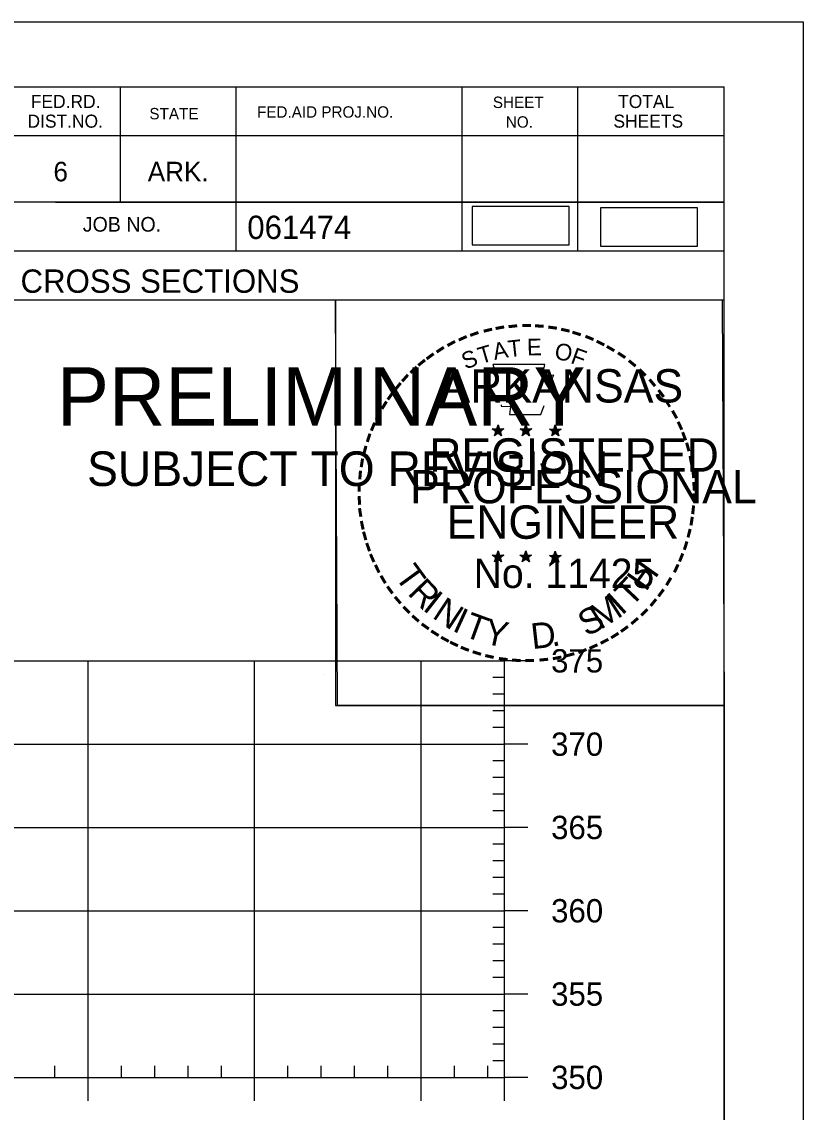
# Model space of a CAD drawing. Extents: x 1359801 to 1362404, y 372415 to 374228.
# Drawn here: x 1360703.5 to 1360750.5, y 373522.5 to 373588 of the extents above; entities that cross this region are included whole.
import ezdxf

# ---------------------------------------------------------------- set-up
doc = ezdxf.new("R2010")
doc.units = 0
for name, color, linetype in [('S_MAILBOX', 7, 'Continuous'), ('S_PRIMARY_CTL', 7, 'Continuous'), ('S_PRIMARY_CTL_ANNOT', 7, 'Continuous'), ('S_SHOULDER', 7, 'Continuous'), ('S_TELEPHONE_UTILITIES', 7, 'Continuous'), ('S_UNDERGROUND_CABLE', 7, 'Continuous'), ('S_UTL_PT_SYM', 7, 'Continuous'), ('S_WATER_UTILITIES', 7, 'Continuous')]:
    doc.layers.add(name, color=color, linetype=linetype)

msp = doc.modelspace()

# ---------------------------------------------------------------- linework, layer by layer
at = {"layer": 'S_MAILBOX'}
for p, q in [((1360442.53, 373549.598), (1360732.53, 373549.598)), ((1360707.53, 373524.598), (1360707.53, 373549.598)), ((1360717.53, 373524.598), (1360717.53, 373549.598)), ((1360727.53, 373524.598), (1360727.53, 373549.598)), ((1360732.53, 373524.598), (1360732.53, 373549.598)), ((1360442.53, 373544.598), (1360732.53, 373544.598)), ((1360442.53, 373539.598), (1360732.53, 373539.598)), ((1360442.53, 373534.598), (1360732.53, 373534.598)), ((1360442.53, 373529.598), (1360732.53, 373529.598)), ((1360442.53, 373524.598), (1360732.53, 373524.598))]:
    msp.add_line(p, q, dxfattribs=at)
at = {"layer": 'S_SHOULDER'}
for p, q in [((1360417.129, 373587.952), (1360750.463, 373587.952)), ((1360721.745, 373548.802), (1360721.745, 373548.802))]:
    msp.add_line(p, q, dxfattribs=at)
for points in [[(1360417.123, 373587.952), (1360750.463, 373587.952), (1360750.463, 373374.615), (1360417.123, 373374.615)], [(1360663.45, 373584.058), (1360663.45, 373574.178), (1360699.182, 373574.178), (1360699.182, 373571.258), (1360722.382, 373571.258), (1360722.382, 373546.925), (1360745.71, 373546.925), (1360745.71, 373378.598), (1360429.53, 373378.598), (1360429.53, 373584.058)], [(1360722.382, 373571.258), (1360745.59, 373571.258), (1360745.71, 373546.925), (1360722.502, 373546.925)]]:
    msp.add_lwpolyline(points, close=True, dxfattribs=at)
at = {"layer": 'S_TELEPHONE_UTILITIES'}
for p, q in [((1360731.795, 373563.513), (1360732.144, 373563.402)), ((1360731.795, 373563.513), (1360732.048, 373563.468)), ((1360731.795, 373563.513), (1360732.032, 373563.391)), ((1360732.144, 373563.767), (1360732.103, 373563.515)), ((1360732.144, 373563.402), (1360732.144, 373563.767)), ((1360732.144, 373563.767), (1360732.193, 373563.517)), ((1360732.491, 373563.513), (1360732.144, 373563.402)), ((1360732.491, 373563.513), (1360732.205, 373563.464)), ((1360732.491, 373563.513), (1360732.287, 373563.411)), ((1360733.465, 373563.513), (1360733.814, 373563.402)), ((1360733.465, 373563.513), (1360733.718, 373563.468)), ((1360733.465, 373563.513), (1360733.702, 373563.391)), ((1360733.814, 373563.767), (1360733.773, 373563.515)), ((1360733.814, 373563.402), (1360733.814, 373563.767)), ((1360733.814, 373563.767), (1360733.863, 373563.517)), ((1360734.161, 373563.513), (1360733.814, 373563.402)), ((1360734.161, 373563.513), (1360733.875, 373563.464)), ((1360734.161, 373563.513), (1360733.957, 373563.411)), ((1360735.229, 373563.501), (1360735.578, 373563.39)), ((1360735.229, 373563.501), (1360735.482, 373563.456)), ((1360735.229, 373563.501), (1360735.466, 373563.379)), ((1360735.578, 373563.755), (1360735.537, 373563.503)), ((1360735.578, 373563.39), (1360735.578, 373563.755)), ((1360735.578, 373563.755), (1360735.627, 373563.505)), ((1360735.925, 373563.501), (1360735.578, 373563.39)), ((1360735.925, 373563.501), (1360735.639, 373563.452)), ((1360735.925, 373563.501), (1360735.721, 373563.399)), ((1360731.928, 373563.105), (1360732.144, 373563.402)), ((1360731.928, 373563.105), (1360732.054, 373563.349)), ((1360731.928, 373563.105), (1360732.142, 373563.322)), ((1360732.357, 373563.105), (1360732.142, 373563.319)), ((1360732.357, 373563.105), (1360732.144, 373563.402)), ((1360732.357, 373563.105), (1360732.22, 373563.396)), ((1360733.598, 373563.105), (1360733.814, 373563.402)), ((1360733.598, 373563.105), (1360733.724, 373563.349)), ((1360733.598, 373563.105), (1360733.812, 373563.322)), ((1360734.027, 373563.105), (1360733.812, 373563.319)), ((1360734.027, 373563.105), (1360733.814, 373563.402)), ((1360734.027, 373563.105), (1360733.89, 373563.396)), ((1360735.362, 373563.093), (1360735.578, 373563.39)), ((1360735.362, 373563.093), (1360735.488, 373563.337)), ((1360735.362, 373563.093), (1360735.576, 373563.31)), ((1360735.791, 373563.093), (1360735.576, 373563.307)), ((1360735.791, 373563.093), (1360735.578, 373563.39)), ((1360735.791, 373563.093), (1360735.654, 373563.384)), ((1360731.791, 373555.94), (1360732.14, 373555.829)), ((1360731.791, 373555.94), (1360732.044, 373555.895)), ((1360731.791, 373555.94), (1360732.028, 373555.818)), ((1360731.924, 373555.532), (1360732.14, 373555.829)), ((1360731.924, 373555.532), (1360732.05, 373555.776)), ((1360731.924, 373555.532), (1360732.138, 373555.749)), ((1360732.14, 373556.194), (1360732.099, 373555.942)), ((1360732.353, 373555.532), (1360732.138, 373555.746)), ((1360732.14, 373555.829), (1360732.14, 373556.194)), ((1360732.14, 373556.194), (1360732.189, 373555.944)), ((1360732.487, 373555.94), (1360732.14, 373555.829)), ((1360732.353, 373555.532), (1360732.14, 373555.829)), ((1360732.487, 373555.94), (1360732.201, 373555.891)), ((1360732.353, 373555.532), (1360732.216, 373555.823)), ((1360732.487, 373555.94), (1360732.283, 373555.838)), ((1360733.46, 373555.94), (1360733.809, 373555.829)), ((1360733.46, 373555.94), (1360733.713, 373555.895)), ((1360733.46, 373555.94), (1360733.697, 373555.818)), ((1360733.593, 373555.532), (1360733.809, 373555.829)), ((1360733.593, 373555.532), (1360733.719, 373555.776)), ((1360733.593, 373555.532), (1360733.807, 373555.749)), ((1360733.809, 373556.194), (1360733.768, 373555.942)), ((1360734.022, 373555.532), (1360733.807, 373555.746)), ((1360733.809, 373555.829), (1360733.809, 373556.194)), ((1360733.809, 373556.194), (1360733.858, 373555.944)), ((1360734.156, 373555.94), (1360733.809, 373555.829)), ((1360734.022, 373555.532), (1360733.809, 373555.829)), ((1360734.156, 373555.94), (1360733.87, 373555.891)), ((1360734.022, 373555.532), (1360733.885, 373555.823)), ((1360734.156, 373555.94), (1360733.952, 373555.838)), ((1360735.227, 373555.93), (1360735.576, 373555.819)), ((1360735.227, 373555.93), (1360735.48, 373555.885)), ((1360735.227, 373555.93), (1360735.464, 373555.808)), ((1360735.36, 373555.522), (1360735.576, 373555.819)), ((1360735.36, 373555.522), (1360735.486, 373555.766)), ((1360735.36, 373555.522), (1360735.574, 373555.739)), ((1360735.576, 373556.184), (1360735.535, 373555.932)), ((1360735.789, 373555.522), (1360735.574, 373555.736)), ((1360735.576, 373555.819), (1360735.576, 373556.184)), ((1360735.576, 373556.184), (1360735.625, 373555.934)), ((1360735.923, 373555.93), (1360735.576, 373555.819)), ((1360735.789, 373555.522), (1360735.576, 373555.819)), ((1360735.923, 373555.93), (1360735.637, 373555.881)), ((1360735.789, 373555.522), (1360735.652, 373555.813)), ((1360735.923, 373555.93), (1360735.719, 373555.828))]:
    msp.add_line(p, q, dxfattribs=at)
for points in [[(1360731.836, 373567.391), (1360732.105, 373566.564)], [(1360735.347, 373566.469), (1360735.489, 373566.753), (1360734.804, 373566.729), (1360734.952, 373567.391), (1360731.836, 373567.391)], [(1360732.328, 373564.968), (1360732.328, 373564.881), (1360732.891, 373564.862), (1360732.837, 373564.389), (1360734.707, 373564.389), (1360734.908, 373564.925)], [(1360732.144, 373563.767), (1360732.357, 373563.105), (1360731.795, 373563.513), (1360732.491, 373563.513), (1360731.928, 373563.105), (1360732.144, 373563.767)], [(1360733.814, 373563.767), (1360734.027, 373563.105), (1360733.465, 373563.513), (1360734.161, 373563.513), (1360733.598, 373563.105), (1360733.814, 373563.767)], [(1360735.578, 373563.755), (1360735.791, 373563.093), (1360735.229, 373563.501), (1360735.925, 373563.501), (1360735.362, 373563.093), (1360735.578, 373563.755)], [(1360732.14, 373556.194), (1360732.353, 373555.532), (1360731.791, 373555.94), (1360732.487, 373555.94), (1360731.924, 373555.532), (1360732.14, 373556.194)], [(1360733.809, 373556.194), (1360734.022, 373555.532), (1360733.46, 373555.94), (1360734.156, 373555.94), (1360733.593, 373555.532), (1360733.809, 373556.194)], [(1360735.576, 373556.184), (1360735.789, 373555.522), (1360735.227, 373555.93), (1360735.923, 373555.93), (1360735.36, 373555.522), (1360735.576, 373556.184)]]:
    msp.add_lwpolyline(points, dxfattribs=at)
for centre, radius in [((1360732.143, 373563.401), 0.172), ((1360732.143, 373563.401), 0.145), ((1360732.143, 373563.401), 0.116), ((1360732.143, 373563.401), 0.0991), ((1360733.813, 373563.401), 0.172), ((1360733.813, 373563.401), 0.145), ((1360733.813, 373563.401), 0.116), ((1360733.813, 373563.401), 0.0991), ((1360735.577, 373563.389), 0.172), ((1360735.577, 373563.389), 0.145), ((1360735.577, 373563.389), 0.116), ((1360732.143, 373563.401), 0.0747), ((1360732.143, 373563.401), 0.0495), ((1360732.143, 373563.401), 0.0296), ((1360733.813, 373563.401), 0.0747), ((1360733.813, 373563.401), 0.0495), ((1360733.813, 373563.401), 0.0296), ((1360735.577, 373563.389), 0.0991), ((1360735.577, 373563.389), 0.0747), ((1360735.577, 373563.389), 0.0495), ((1360735.577, 373563.389), 0.0296), ((1360732.139, 373555.828), 0.172), ((1360732.139, 373555.828), 0.145), ((1360732.139, 373555.828), 0.116), ((1360732.139, 373555.828), 0.0991), ((1360732.139, 373555.828), 0.0747), ((1360732.139, 373555.828), 0.0495), ((1360732.139, 373555.828), 0.0296), ((1360733.808, 373555.828), 0.172), ((1360733.808, 373555.828), 0.145), ((1360733.808, 373555.828), 0.116), ((1360733.808, 373555.828), 0.0991), ((1360733.808, 373555.828), 0.0747), ((1360733.808, 373555.828), 0.0495), ((1360733.808, 373555.828), 0.0296), ((1360735.575, 373555.818), 0.172), ((1360735.575, 373555.818), 0.145), ((1360735.575, 373555.818), 0.116), ((1360735.575, 373555.818), 0.0991), ((1360735.575, 373555.818), 0.0747), ((1360735.575, 373555.818), 0.0495), ((1360735.575, 373555.818), 0.0296)]:
    msp.add_circle(centre, radius, dxfattribs=at)
at = {"layer": 'S_UNDERGROUND_CABLE'}
for points in [[(1360730.588, 373574.566), (1360736.421, 373574.566), (1360736.421, 373576.876), (1360730.588, 373576.876)], [(1360738.289, 373574.482), (1360744.122, 373574.482), (1360744.122, 373576.792), (1360738.289, 373576.792)]]:
    msp.add_lwpolyline(points, close=True, dxfattribs=at)
at = {"layer": 'S_UTL_PT_SYM'}
for p, q in [((1360429.53, 373584.058), (1360745.71, 373584.058)), ((1360709.45, 373584.058), (1360709.45, 373577.118)), ((1360716.39, 373584.058), (1360716.39, 373574.178)), ((1360729.97, 373584.058), (1360729.97, 373574.178)), ((1360736.91, 373584.058), (1360736.91, 373574.178)), ((1360745.71, 373378.598), (1360745.71, 373584.058)), ((1360745.71, 373581.118), (1360702.61, 373581.118)), ((1360745.71, 373581.138), (1360745.71, 373581.138)), ((1360745.71, 373577.118), (1360702.61, 373577.118)), ((1360705.57, 373577.118), (1360745.71, 373577.118)), ((1360745.71, 373574.178), (1360663.45, 373574.178)), ((1360702.61, 373571.258), (1360745.71, 373571.258))]:
    msp.add_line(p, q, dxfattribs=at)
at = {"layer": 'S_WATER_UTILITIES'}
for p, q in [((1360732.53, 373524.598), (1360732.53, 373549.598)), ((1360733.93, 373549.598), (1360732.53, 373549.598)), ((1360732.53, 373548.598), (1360731.83, 373548.598)), ((1360732.53, 373547.598), (1360731.83, 373547.598)), ((1360732.53, 373546.598), (1360731.83, 373546.598)), ((1360732.53, 373545.598), (1360731.83, 373545.598)), ((1360733.93, 373544.598), (1360732.53, 373544.598)), ((1360732.53, 373543.598), (1360731.83, 373543.598)), ((1360732.53, 373542.598), (1360731.83, 373542.598)), ((1360732.53, 373541.598), (1360731.83, 373541.598)), ((1360732.53, 373540.598), (1360731.83, 373540.598)), ((1360733.93, 373539.598), (1360732.53, 373539.598)), ((1360732.53, 373538.598), (1360731.83, 373538.598)), ((1360732.53, 373537.598), (1360731.83, 373537.598)), ((1360732.53, 373536.598), (1360731.83, 373536.598)), ((1360732.53, 373535.598), (1360731.83, 373535.598)), ((1360733.93, 373534.598), (1360732.53, 373534.598)), ((1360732.53, 373533.598), (1360731.83, 373533.598)), ((1360732.53, 373532.598), (1360731.83, 373532.598)), ((1360732.53, 373531.598), (1360731.83, 373531.598)), ((1360732.53, 373530.598), (1360731.83, 373530.598)), ((1360733.93, 373529.598), (1360732.53, 373529.598)), ((1360732.53, 373528.598), (1360731.83, 373528.598)), ((1360732.53, 373527.598), (1360731.83, 373527.598)), ((1360732.53, 373526.598), (1360731.83, 373526.598)), ((1360732.53, 373525.598), (1360731.83, 373525.598)), ((1360705.53, 373524.598), (1360705.53, 373525.298)), ((1360709.53, 373524.598), (1360709.53, 373525.298)), ((1360711.53, 373524.598), (1360711.53, 373525.298)), ((1360713.53, 373524.598), (1360713.53, 373525.298)), ((1360715.53, 373524.598), (1360715.53, 373525.298)), ((1360719.53, 373524.598), (1360719.53, 373525.298)), ((1360721.53, 373524.598), (1360721.53, 373525.298)), ((1360723.53, 373524.598), (1360723.53, 373525.298)), ((1360725.53, 373524.598), (1360725.53, 373525.298)), ((1360729.53, 373524.598), (1360729.53, 373525.298)), ((1360731.53, 373524.598), (1360731.53, 373525.298)), ((1360442.53, 373524.598), (1360732.53, 373524.598)), ((1360707.53, 373523.198), (1360707.53, 373524.598)), ((1360717.53, 373523.198), (1360717.53, 373524.598)), ((1360727.53, 373523.198), (1360727.53, 373524.598)), ((1360732.53, 373523.198), (1360732.53, 373524.598)), ((1360733.93, 373524.598), (1360732.53, 373524.598))]:
    msp.add_line(p, q, dxfattribs=at)

# ---------------------------------------------------------------- texts
at = {"layer": 'S_PRIMARY_CTL'}
for s, p in [('375', (1360735.33, 373548.898)), ('370', (1360735.33, 373543.898)), ('365', (1360735.33, 373538.898)), ('360', (1360735.33, 373533.898)), ('355', (1360735.33, 373528.898)), ('350', (1360735.33, 373523.898))]:
    msp.add_text(s, height=1.4, dxfattribs=at).set_placement(p)
at = {"layer": 'S_PRIMARY_CTL_ANNOT'}
for s, height, p in [('PRELIMINARY', 3.5, (1360705.661, 373563.721)), ('DWB', 0.01, (1360706.408, 373565.57)), ('SUBJECT TO REVISION', 2.07511, (1360707.47, 373560.092))]:
    msp.add_text(s, height=height, rotation=360, dxfattribs=at).set_placement(p)
at = {"layer": 'S_TELEPHONE_UTILITIES'}
for s, height, rotation, p in [('-', 1.6, 19.17608, (1360730.584, 373568.518)), ('-', 1.6, 13.63015, (1360731.334, 373568.759)), ('-', 1.6, 10.21935, (1360732.012, 373568.921)), ('-', 1.6, 5.89682, (1360732.741, 373569.031)), ('-', 1.6, 0.18623, (1360733.513, 373569.103)), ('-', 1.6, 357.74304, (1360734.236, 373569.09)), ('-', 1.6, 352.16172, (1360734.98, 373569.034)), ('-', 1.6, 347.20489, (1360735.699, 373568.92)), ('-', 1.6, 342.3362, (1360736.334, 373568.765)), ('-', 1.6, 28.79182, (1360729.317, 373567.932)), ('-', 1.6, 24.30721, (1360729.95, 373568.249)), ('A', 1, 11.21318, (1360731.931, 373567.651)), ('T', 1, 6.02276, (1360732.78, 373567.817)), ('E', 1, 0.83234, (1360733.885, 373567.927)), ('-', 1.6, 337.85509, (1360737.069, 373568.542)), ('-', 1.6, 334.12109, (1360737.7, 373568.271)), ('-', 1.6, 36.23174, (1360728.142, 373567.167)), ('-', 1.6, 34.06357, (1360728.72, 373567.562)), ('S', 1, 21.59401, (1360730.191, 373567.069)), ('T', 1, 16.4036, (1360731.105, 373567.4)), ('O', 1, 350.4515, (1360735.489, 373567.717)), ('F', 1, 340.07066, (1360736.443, 373567.489)), ('-', 1.6, 329.64089, (1360738.279, 373567.988)), ('-', 1.6, 325.86266, (1360738.922, 373567.627)), ('-', 1.6, 38.95066, (1360727.666, 373566.789)), ('-', 1.6, 320.52971, (1360739.532, 373567.201)), ('-', 1.6, 48.42305, (1360726.785, 373565.894)), ('-', 1.6, 42.96224, (1360727.233, 373566.372)), ('ARKANSAS', 2, 360, (1360728.689, 373565.103)), ('-', 1.6, 315.57859, (1360740.131, 373566.713)), ('-', 1.6, 50.61417, (1360726.382, 373565.408)), ('-', 1.6, 309.87973, (1360740.7, 373566.163)), ('-', 1.6, 54.23247, (1360725.969, 373564.841)), ('-', 1.6, 306.65218, (1360741.225, 373565.561)), ('-', 1.6, 58.07063, (1360725.644, 373564.314)), ('-', 1.4, 303.67529, (1360741.711, 373564.993)), ('-', 1.6, 62.87135, (1360725.331, 373563.7)), ('-', 1.6, 299.66835, (1360742.03, 373564.386)), ('-', 1.6, 67.77427, (1360725.072, 373563.089)), ('-', 1.6, 294.66279, (1360742.354, 373563.774)), ('-', 1.6, 72.39447, (1360724.853, 373562.459)), ('REGISTERED', 2, 360, (1360728.011, 373560.954)), ('DWB', 0.01, 360, (1360732.131, 373563.397)), ('DWB', 0.01, 360, (1360733.801, 373563.397)), ('DWB', 0.01, 360, (1360735.565, 373563.386)), ('-', 1.6, 290.57283, (1360742.611, 373563.197)), ('-', 1.6, 75.46096, (1360724.656, 373561.745)), ('-', 1.6, 285.12326, (1360742.845, 373562.617)), ('-', 1.6, 81.20126, (1360724.524, 373561.032)), ('-', 1.6, 280.54934, (1360743.045, 373561.875)), ('-', 1.6, 85.18634, (1360724.448, 373560.341)), ('PROFESSIONAL', 2, 360, (1360726.863, 373559.05)), ('-', 1.6, 276.59616, (1360743.207, 373561.107)), ('-', 1.6, 89.06224, (1360724.423, 373559.64)), ('-', 1.6, 274.33011, (1360743.267, 373560.385)), ('-', 1.6, 269.94067, (1360743.301, 373559.753)), ('-', 1.6, 94.19588, (1360724.458, 373558.915)), ('ENGINEER', 2, 360, (1360729.05, 373556.925)), ('-', 1.6, 263.5172, (1360743.282, 373559.087)), ('-', 1.6, 98.94793, (1360724.53, 373558.248)), ('-', 1.6, 101.71495, (1360724.665, 373557.515)), ('-', 1.6, 260.99529, (1360743.211, 373558.433)), ('-', 1.6, 105.45785, (1360724.827, 373556.92)), ('-', 1.6, 255.7626, (1360743.101, 373557.755)), ('-', 1.6, 109.08742, (1360725.042, 373556.289)), ('-', 1.6, 252.86809, (1360742.92, 373557.035)), ('-', 1.6, 114.06432, (1360725.296, 373555.693)), ('No. 11425', 1.757, 360, (1360730.678, 373553.974)), ('DWB', 0.01, 360, (1360732.127, 373555.824)), ('DWB', 0.01, 360, (1360733.796, 373555.824)), ('DWB', 0.01, 360, (1360735.563, 373555.814)), ('H', 1.54, 54.60883, (1360741.02, 373553.702)), ('-', 1.6, 247.88866, (1360742.697, 373556.362)), ('-', 1.6, 115.72885, (1360725.601, 373555.075)), ('T', 1.54, 306.04056, (1360725.9, 373554.667)), ('-', 1.6, 244.61971, (1360742.435, 373555.733)), ('-', 1.6, 120.44712, (1360725.958, 373554.489)), ('R', 1.54, 314.00497, (1360726.662, 373553.619)), ('T', 1.54, 46.64442, (1360740.13, 373552.76)), ('-', 1.6, 239.07125, (1360742.041, 373554.981)), ('-', 1.6, 125.89344, (1360726.361, 373553.928)), ('I', 1.54, 321.96938, (1360727.563, 373552.687)), ('I', 1.54, 42.11359, (1360739.569, 373552.282)), ('-', 1.6, 233.84524, (1360741.639, 373554.328)), ('-', 1.6, 130.71812, (1360726.823, 373553.376)), ('N', 1.54, 326.50021, (1360728.13, 373552.216)), ('M', 1.54, 32.65632, (1360738.285, 373551.435)), ('-', 1.6, 231.25377, (1360741.209, 373553.762)), ('-', 1.6, 134.22381, (1360727.34, 373552.831)), ('-', 1.6, 138.93382, (1360727.865, 373552.367)), ('I', 1.54, 335.36034, (1360729.338, 373551.43)), ('T', 1.54, 339.89117, (1360729.999, 373551.102)), ('S', 1.54, 26.9312, (1360737.446, 373551.029)), ('-', 1.6, 225.76533, (1360740.73, 373553.198)), ('-', 1.6, 144.64634, (1360728.421, 373551.961)), ('Y', 1.54, 347.85558, (1360731.216, 373550.657)), ('D', 1.54, 6.39691, (1360734.201, 373550.298)), ('-', 1.6, 215.73633, (1360739.659, 373552.217)), ('-', 1.6, 221.08509, (1360740.208, 373552.689)), ('-', 1.6, 148.08978, (1360728.982, 373551.59)), ('-', 1.6, 151.57039, (1360729.561, 373551.265)), ('-', 1.6, 212.24909, (1360739.125, 373551.83)), ('-', 1.6, 154.60019, (1360730.083, 373551.018)), ('-', 1.6, 158.56121, (1360730.707, 373550.764)), ('.', 1.54, 13.76417, (1360735.393, 373550.426)), ('-', 1.6, 204.25161, (1360737.943, 373551.165)), ('-', 1.6, 207.35684, (1360738.567, 373551.484)), ('-', 1.6, 162.79826, (1360731.394, 373550.551)), ('-', 1.6, 167.55551, (1360732.109, 373550.387)), ('-', 1.6, 173.11546, (1360732.881, 373550.277)), ('-', 1.6, 185.81666, (1360735.182, 373550.319)), ('-', 1.6, 191.28576, (1360735.918, 373550.451)), ('-', 1.6, 195.47429, (1360736.647, 373550.65)), ('-', 1.6, 200.71842, (1360737.324, 373550.892)), ('-', 1.6, 176.51827, (1360733.629, 373550.224)), ('-', 1.6, 181.59176, (1360734.373, 373550.243))]:
    msp.add_text(s, height=height, rotation=rotation, dxfattribs=at).set_placement(p)
at = {"layer": 'S_UTL_PT_SYM'}
for s, height, p in [('FED.RD.', 0.7819, (1360704.09, 373582.778)), ('SHEET', 0.684, (1360731.83, 373582.778)), ('TOTAL', 0.7819, (1360739.35, 373582.778)), ('STATE', 0.684, (1360711.21, 373582.098)), ('FED.AID PROJ.NO.', 0.684, (1360717.67, 373582.198)), ('DIST.NO.', 0.7819, (1360703.89, 373581.598)), ('NO.', 0.684, (1360732.61, 373581.598)), ('SHEETS', 0.7819, (1360739.07, 373581.598)), ('6', 1.172, (1360705.45, 373578.378)), ('ARK.', 1.1723, (1360711.11, 373578.378)), ('JOB NO.', 0.8792, (1360707.21, 373575.358)), ('061474', 1.4, (1360717.086, 373574.917)), ('CROSS SECTIONS', 1.4, (1360703.474, 373571.688))]:
    msp.add_text(s, height=height, rotation=360, dxfattribs=at).set_placement(p)

doc.saveas('drawing.dxf')
